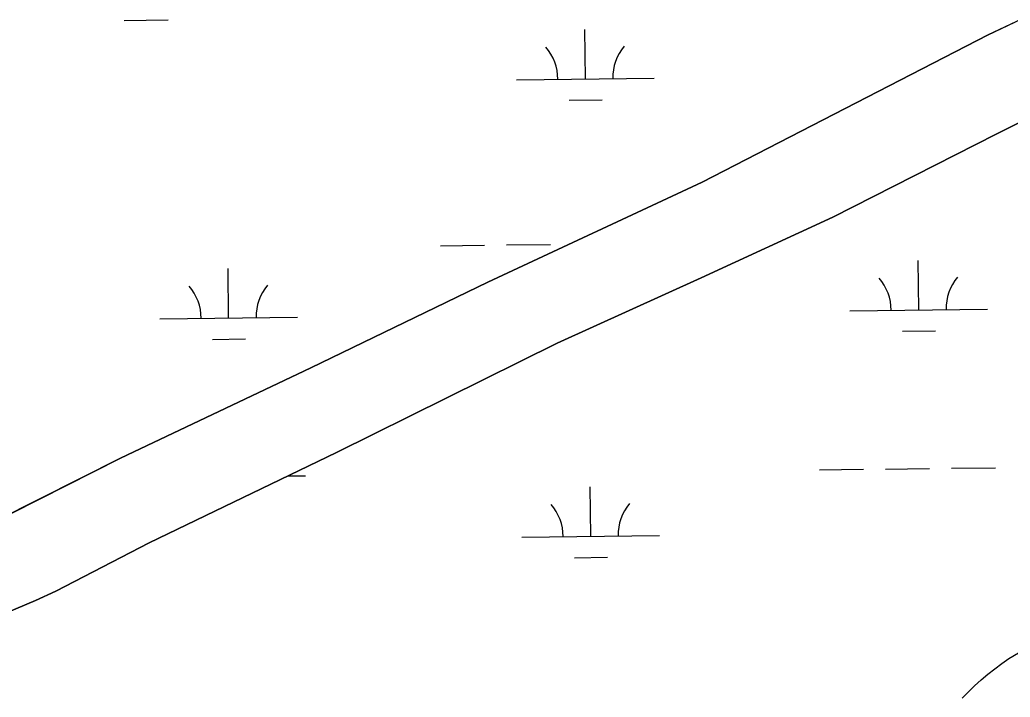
# Model space of a CAD drawing. Extents: x 3684037 to 3722149, y 433263 to 459021.
# Drawn here: x 3711351 to 3712071, y 455749 to 456242 of the extents above; entities that cross this region are included whole.
import ezdxf

# ---------------------------------------------------------------- set-up
doc = ezdxf.new("R2010")
doc.units = 0
doc.layers.add('V-TOPO-SHOR', color=7, linetype='Continuous')
doc.layers.add('V-WETL-SWMP', color=7, linetype='Continuous')

msp = doc.modelspace()

# ---------------------------------------------------------------- linework, layer by layer
at = {"layer": 'V-TOPO-SHOR'}
for points in [[(3710450.65, 455445.86), (3710646.39, 455547.98), (3710885.11, 455657.22), (3711075.21, 455749.22), (3711305.5, 455863.24), (3711424.28, 455922.96), (3711562.68, 455988.82), (3711691.26, 456050.98), (3711847.15, 456123.85), (3712055.27, 456230.92), (3712260.3, 456328.68), (3712465.79, 456428.98), (3712564.91, 456478.33), (3712595.69, 456494.52), (3712608.89, 456498.18), (3712615.71, 456499.8), (3712623.81, 456502.67), (3712628.5, 456504.32)], [(3710464.34, 455383.06), (3710664.73, 455488.13), (3710778.4, 455543.9), (3710932.02, 455616.58), (3711087.61, 455689.24), (3711163.68, 455723.25), (3711176.17, 455727.06), (3711185.1, 455728.65), (3711192.06, 455731.25), (3711198.47, 455735.28), (3711205.89, 455740.14), (3711231.83, 455756.66), (3711306.69, 455795.92), (3711362.41, 455819.57), (3711377.2, 455826.33), (3711445.08, 455861.57), (3711581.36, 455927.11), (3711741.84, 456006.64), (3711846.5, 456054.31), (3711942.35, 456098.27), (3712061.17, 456158.78), (3712226.93, 456241.64), (3712335.2, 456295.49), (3712625.58, 456434.53)], [(3712036.31, 455748.39), (3712040.77, 455752.98), (3712045.38, 455757.43), (3712050.12, 455761.74), (3712054.99, 455765.89), (3712060, 455769.89), (3712065.12, 455773.74), (3712070.36, 455777.42), (3712127.71, 455811.16)]]:
    msp.add_lwpolyline(points, dxfattribs=at)
at = {"layer": 'V-WETL-SWMP'}
for p, q in [((3712260.3, 456328.68), (3712055.27, 456230.92)), ((3711426.9, 456241.44), (3711458.9, 456241.81)), ((3711762.26, 456198.91), (3711761.85, 456234.91)), ((3712055.27, 456230.92), (3711847.15, 456123.85)), ((3711712.27, 456198.33), (3711812.26, 456199.49)), ((3711750.45, 456183.34), (3711774.44, 456183.62)), ((3711847.15, 456123.85), (3711691.26, 456050.98)), ((3711656.83, 456077.6), (3711688.82, 456077.98)), ((3711704.82, 456078.16), (3711736.82, 456078.54)), ((3712004.71, 456030.91), (3712004.29, 456066.91)), ((3711502.83, 456025.07), (3711502.42, 456061.06)), ((3711691.26, 456050.98), (3711562.68, 455988.82)), ((3711954.71, 456030.33), (3712054.7, 456031.49)), ((3711452.84, 456024.49), (3711552.83, 456025.65)), ((3711992.89, 456015.34), (3712016.89, 456015.62)), ((3711491.01, 456009.5), (3711515.01, 456009.78)), ((3711562.68, 455988.82), (3711424.28, 455922.96)), ((3711424.28, 455922.96), (3711305.5, 455863.24)), ((3711932.65, 455914.63), (3711964.65, 455915)), ((3711980.64, 455915.19), (3712012.64, 455915.56)), ((3712028.64, 455915.75), (3712060.64, 455916.12)), ((3711546.06, 455910.13), (3711558.77, 455910.28)), ((3711766.14, 455866.26), (3711765.72, 455902.26)), ((3711716.14, 455865.68), (3711816.13, 455866.84)), ((3711754.32, 455850.69), (3711778.31, 455850.97))]:
    msp.add_line(p, q, dxfattribs=at)
for points in [[(3712226.93, 456241.64), (3712061.17, 456158.78), (3711942.35, 456098.27), (3711846.5, 456054.31), (3711741.84, 456006.64), (3711581.36, 455927.11), (3711445.08, 455861.57), (3711377.2, 455826.33), (3711362.41, 455819.58), (3711306.69, 455795.92), (3711231.83, 455756.66), (3711205.89, 455740.14), (3711198.47, 455735.28), (3711192.06, 455731.26), (3711185.1, 455728.65), (3711176.17, 455727.06), (3711163.68, 455723.25), (3711087.61, 455689.24), (3710932.02, 455616.58), (3710778.4, 455543.9), (3710664.73, 455488.13), (3710464.34, 455383.06)], [(3712036.31, 455748.39), (3712040.77, 455752.98), (3712045.38, 455757.43), (3712050.12, 455761.74), (3712055, 455765.89), (3712060, 455769.89), (3712065.12, 455773.74), (3712070.36, 455777.42), (3712127.71, 455811.16)]]:
    msp.add_lwpolyline(points, dxfattribs=at)
for centre, start, end in [((3711707.02, 456198.74), 359.89487, 41.43853), ((3711817.5, 456200.03), 139.89486, 181.43852), ((3711949.46, 456030.74), 359.89487, 41.43853), ((3712059.94, 456032.03), 139.89486, 181.43852), ((3711447.59, 456024.9), 359.89487, 41.43853), ((3711558.07, 456026.18), 139.89486, 181.43852), ((3711710.89, 455866.09), 359.89487, 41.43853), ((3711821.37, 455867.38), 139.89486, 181.43852)]:
    msp.add_arc(centre, 35.25, start, end, dxfattribs=at)

doc.saveas('drawing.dxf')
